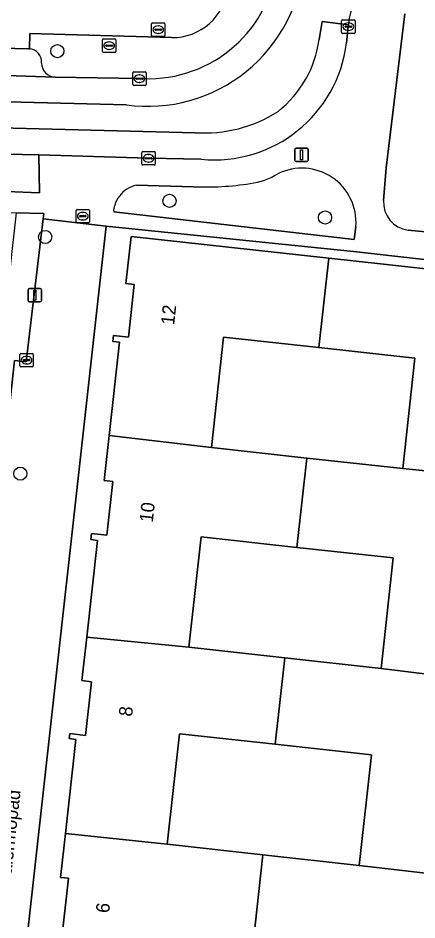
# Model space of a CAD drawing. Extents: x 162082 to 163401, y 388089 to 388636.
# Drawn here: x 162703.8 to 162733.4, y 388401.2 to 388468.3 of the extents above; entities that cross this region are included whole.
import ezdxf

# ---------------------------------------------------------------- set-up
doc = ezdxf.new("R2010")
doc.units = 0
for name, color, linetype in [('IMGEO_Boom', 7, 'Continuous'), ('IMGEO_Brandkraan', 7, 'Continuous'), ('IMGEO_Erf', 7, 'Continuous'), ('IMGEO_Groenvoorziening', 7, 'Continuous'), ('IMGEO_Kolk', 7, 'Continuous'), ('IMGEO_Lichtmast', 7, 'Continuous'), ('IMGEO_Openbare_ruimte_label', 7, 'Continuous'), ('IMGEO_Pand', 7, 'Continuous'), ('IMGEO_Pand_nummerreeks', 7, 'Continuous'), ('IMGEO_Parkeervlak_open', 7, 'Continuous'), ('IMGEO_Rijbaan_lokaal_gesloten', 7, 'Continuous'), ('IMGEO_Rijbaan_lokaal_open', 7, 'Continuous'), ('IMGEO_Rioolput', 7, 'Continuous'), ('IMGEO_Voetpad_open', 7, 'Continuous')]:
    doc.layers.add(name, color=color, linetype=linetype)

msp = doc.modelspace()

# ---------------------------------------------------------------- linework, layer by layer
at = {"layer": 'IMGEO_Boom'}
for centre in [(162706.669, 388465.867), (162715.007, 388454.724), (162726.556, 388453.493), (162705.766, 388452.041), (162703.919, 388434.433)]:
    msp.add_circle(centre, 0.489, dxfattribs=at)
at = {"layer": 'IMGEO_Brandkraan'}
for p, q in [((162713.665, 388467.034), (162713.665, 388467.886)), ((162713.74, 388467.96), (162714.592, 388467.96)), ((162714.153, 388467.74), (162714.178, 388467.74)), ((162714.666, 388467.886), (162714.666, 388467.034)), ((162714.592, 388466.96), (162713.74, 388466.96)), ((162713.924, 388467.454), (162713.924, 388467.466)), ((162714.362, 388467.417), (162713.964, 388467.417)), ((162713.967, 388467.503), (162714.365, 388467.503)), ((162714.176, 388467.18), (162714.151, 388467.18)), ((162714.408, 388467.466), (162714.408, 388467.454)), ((162708.059, 388453.16), (162708.059, 388454.012)), ((162708.134, 388454.086), (162708.986, 388454.086)), ((162708.318, 388453.58), (162708.318, 388453.592)), ((162708.756, 388453.543), (162708.358, 388453.543)), ((162708.361, 388453.629), (162708.759, 388453.629)), ((162708.547, 388453.866), (162708.572, 388453.866)), ((162708.802, 388453.592), (162708.802, 388453.58)), ((162709.06, 388454.012), (162709.06, 388453.16)), ((162708.986, 388453.086), (162708.134, 388453.086)), ((162708.57, 388453.306), (162708.545, 388453.306))]:
    msp.add_line(p, q, dxfattribs=at)
for points in [[(162713.665, 388467.034), (162713.665, 388467.886)], [(162713.74, 388467.96), (162714.592, 388467.96)], [(162714.666, 388467.886), (162714.666, 388467.034)], [(162714.592, 388466.96), (162713.74, 388466.96)], [(162708.059, 388453.16), (162708.059, 388454.012)], [(162708.134, 388454.086), (162708.986, 388454.086)], [(162709.06, 388454.012), (162709.06, 388453.16)], [(162708.986, 388453.086), (162708.134, 388453.086)]]:
    msp.add_lwpolyline(points, dxfattribs=at)
for centre, radius, start, end in [((162713.742, 388467.884), 0.0765, 91.55205, 178.44795), ((162713.742, 388467.884), 0.0765, 91.55205, 178.44795), ((162714.59, 388467.884), 0.0765, 1.55205, 88.44795), ((162714.59, 388467.884), 0.0765, 1.55205, 88.44795), ((162713.742, 388467.036), 0.0765, 181.55205, 268.44795), ((162713.742, 388467.036), 0.0765, 181.55205, 268.44795), ((162713.964, 388467.463), 0.0403, 85.87752, 175.75265), ((162713.961, 388467.453), 0.0366, 178.93798, 274.71019), ((162714.365, 388467.46), 0.043, 264.86636, 352.45326), ((162714.369, 388467.465), 0.0386, 1.73085, 96.63898), ((162714.59, 388467.036), 0.0765, 271.55205, 358.44795), ((162714.59, 388467.036), 0.0765, 271.55205, 358.44795), ((162708.136, 388454.01), 0.0765, 91.55205, 178.44795), ((162708.136, 388454.01), 0.0765, 91.55205, 178.44795), ((162708.358, 388453.589), 0.0403, 85.87752, 175.75265), ((162708.355, 388453.579), 0.0366, 178.93798, 274.71019), ((162708.759, 388453.586), 0.043, 264.86636, 352.45326), ((162708.763, 388453.591), 0.0386, 1.73085, 96.63898), ((162708.984, 388454.01), 0.0765, 1.55205, 88.44795), ((162708.984, 388454.01), 0.0765, 1.55205, 88.44795), ((162708.136, 388453.162), 0.0765, 181.55205, 268.44795), ((162708.136, 388453.162), 0.0765, 181.55205, 268.44795), ((162708.984, 388453.162), 0.0765, 271.55205, 358.44795), ((162708.984, 388453.162), 0.0765, 271.55205, 358.44795)]:
    msp.add_arc(centre, radius, start, end, dxfattribs=at)
for centre, major_axis, ratio, start_param, end_param in [((162714.152, 388467.46), (-0.387, 0.002), 0.722429, 4.712389, 7.853982), ((162714.177, 388467.46), (-0.39, 0.002), 0.717154, 1.570796, 4.712389), ((162708.546, 388453.586), (-0.387, 0.002), 0.722429, 4.712389, 7.853982), ((162708.571, 388453.586), (-0.39, 0.002), 0.717154, 1.570796, 4.712389)]:
    msp.add_ellipse(centre, major_axis=major_axis, ratio=ratio, start_param=start_param, end_param=end_param, dxfattribs=at)
at = {"layer": 'IMGEO_Erf'}
for points in [[(162743.614, 388449.283), (162728.669, 388450.964), (162710.527, 388452.819), (162710.306, 388452.845), (162704.389, 388399.538), (162700.343, 388363.05), (162733.659, 388359.25)], [(162707.063, 388400.36), (162707.502, 388404.332), (162706.907, 388404.398), (162707.268, 388407.66), (162708.042, 388414.668), (162707.55, 388414.723), (162707.591, 388415.095), (162708.764, 388414.966), (162709.205, 388418.957), (162708.497, 388419.035), (162708.854, 388422.267), (162709.651, 388429.472), (162709.152, 388429.527), (162709.203, 388429.992), (162710.357, 388429.865), (162710.797, 388433.85), (162710.155, 388433.921), (162710.525, 388437.275), (162711.291, 388444.207), (162710.78, 388444.263), (162710.829, 388444.707), (162711.946, 388444.584), (162712.381, 388448.516), (162711.767, 388448.583), (162712.154, 388452.087), (162726.838, 388450.464), (162741.502, 388448.844)]]:
    msp.add_lwpolyline(points, dxfattribs=at)
for points in [[(162719.018, 388444.588), (162718.114, 388436.377), (162725.197, 388435.596), (162732.327, 388434.81), (162733.232, 388443.021), (162726.103, 388443.807)], [(162724.464, 388428.951), (162717.354, 388429.735), (162716.448, 388421.521), (162723.557, 388420.738), (162730.717, 388419.949), (162731.623, 388428.162)], [(162715.744, 388415.091), (162714.837, 388406.865), (162721.94, 388406.082), (162729.091, 388405.294), (162729.998, 388413.521), (162722.848, 388414.309)]]:
    msp.add_lwpolyline(points, close=True, dxfattribs=at)
at = {"layer": 'IMGEO_Groenvoorziening'}
for points in [[(162732.481, 388468.63), (162731.101, 388457.179), (162730.907, 388454.753)], [(162715.162, 388466.88), (162704.633, 388467.177), (162704.591, 388466.034)], [(162706.497, 388463.931), (162712.768, 388463.818), (162713.048, 388463.823)], [(162700.456, 388456.538), (162700.427, 388455.519), (162705.334, 388455.322), (162705.285, 388458.143)], [(162705.285, 388458.143), (162701.648, 388458.236)], [(162716.778, 388455.774), (162712.546, 388455.896)], [(162710.856, 388453.912), (162728.723, 388451.842), (162728.851, 388452.828)], [(162732.737, 388452.549), (162738.432, 388452.004), (162740.844, 388451.657)]]:
    msp.add_lwpolyline(points, dxfattribs=at)
msp.add_lwpolyline([(162702.13, 388422.682), (162700.625, 388422.812), (162702.287, 388437.61), (162702.919, 388437.577), (162703.484, 388442.847), (162704.363, 388442.748), (162705.621, 388453.388), (162705.673, 388453.782), (162705.624, 388453.783), (162703.619, 388453.844), (162698.446, 388407.702), (162697.604, 388400.191), (162699.611, 388399.966), (162700.511, 388408.139), (162699.103, 388408.281), (162699.585, 388412.795), (162701.012, 388412.656)], close=True, dxfattribs=at)
for centre, radius, start, end in [((162713.444, 388473.436), 9.621, 267.64096, 355.21661), ((162715.253, 388470.947), 4.068, 268.71147, 354.9935), ((162704.517, 388465.049), 0.988, 355.2024, 85.72571), ((162706.54, 388464.968), 1.038, 180.10136, 267.64097), ((162724.832, 388453.128), 4.03, 355.72609, 116.34), ((162720.383, 388461.003), 5.025, 276.9954, 301.97533), ((162713.014, 388453.765), 2.179, 122.52466, 163.16002), ((162713.057, 388453.682), 2.273, 103.00361, 122.32855), ((162717.598, 388478.445), 22.686, 267.92918, 278.61257), ((162711.75, 388454.026), 0.901, 155.79041, 187.28701), ((162732.971, 388454.605), 2.069, 175.89562, 263.51066)]:
    msp.add_arc(centre, radius, start, end, dxfattribs=at)
at = {"layer": 'IMGEO_Kolk'}
for p, q in [((162727.785, 388467.26), (162727.785, 388468.112)), ((162727.86, 388468.186), (162728.712, 388468.186)), ((162728.044, 388467.68), (162728.044, 388467.692)), ((162728.482, 388467.643), (162728.084, 388467.643)), ((162728.087, 388467.729), (162728.485, 388467.729)), ((162728.273, 388467.966), (162728.298, 388467.966)), ((162728.528, 388467.692), (162728.528, 388467.68)), ((162728.786, 388468.112), (162728.786, 388467.26)), ((162728.712, 388467.186), (162727.86, 388467.186)), ((162728.296, 388467.406), (162728.271, 388467.406)), ((162712.267, 388463.392), (162712.267, 388464.244)), ((162712.342, 388464.318), (162713.194, 388464.318)), ((162713.268, 388464.244), (162713.268, 388463.392)), ((162712.526, 388463.812), (162712.526, 388463.824)), ((162712.964, 388463.775), (162712.566, 388463.775)), ((162712.569, 388463.861), (162712.967, 388463.861)), ((162712.778, 388463.538), (162712.753, 388463.538)), ((162712.755, 388464.098), (162712.78, 388464.098)), ((162713.01, 388463.824), (162713.01, 388463.812)), ((162713.194, 388463.318), (162712.342, 388463.318)), ((162712.947, 388457.47), (162712.947, 388458.322)), ((162713.022, 388458.396), (162713.874, 388458.396)), ((162713.435, 388458.176), (162713.46, 388458.176)), ((162713.948, 388458.322), (162713.948, 388457.47)), ((162713.206, 388457.89), (162713.206, 388457.902)), ((162713.644, 388457.853), (162713.246, 388457.853)), ((162713.249, 388457.939), (162713.647, 388457.939)), ((162713.458, 388457.616), (162713.433, 388457.616)), ((162713.69, 388457.902), (162713.69, 388457.89)), ((162713.874, 388457.396), (162713.022, 388457.396)), ((162703.958, 388443.378), (162704.81, 388443.378)), ((162703.883, 388442.452), (162703.883, 388443.304)), ((162704.142, 388442.872), (162704.142, 388442.884)), ((162704.58, 388442.835), (162704.182, 388442.835)), ((162704.185, 388442.921), (162704.583, 388442.921)), ((162704.371, 388443.158), (162704.396, 388443.158)), ((162704.626, 388442.884), (162704.626, 388442.872)), ((162704.884, 388443.304), (162704.884, 388442.452)), ((162704.81, 388442.378), (162703.958, 388442.378)), ((162704.394, 388442.598), (162704.369, 388442.598))]:
    msp.add_line(p, q, dxfattribs=at)
for points in [[(162727.785, 388467.26), (162727.785, 388468.112)], [(162727.86, 388468.186), (162728.712, 388468.186)], [(162728.786, 388468.112), (162728.786, 388467.26)], [(162728.712, 388467.186), (162727.86, 388467.186)], [(162712.267, 388463.392), (162712.267, 388464.244)], [(162712.342, 388464.318), (162713.194, 388464.318)], [(162713.268, 388464.244), (162713.268, 388463.392)], [(162713.194, 388463.318), (162712.342, 388463.318)], [(162712.947, 388457.47), (162712.947, 388458.322)], [(162713.022, 388458.396), (162713.874, 388458.396)], [(162713.948, 388458.322), (162713.948, 388457.47)], [(162713.874, 388457.396), (162713.022, 388457.396)], [(162703.958, 388443.378), (162704.81, 388443.378)], [(162703.883, 388442.452), (162703.883, 388443.304)], [(162704.884, 388443.304), (162704.884, 388442.452)], [(162704.81, 388442.378), (162703.958, 388442.378)]]:
    msp.add_lwpolyline(points, dxfattribs=at)
for centre, radius, start, end in [((162727.862, 388468.11), 0.0765, 91.55205, 178.44795), ((162727.862, 388468.11), 0.0765, 91.55205, 178.44795), ((162728.084, 388467.689), 0.0403, 85.87752, 175.75265), ((162728.081, 388467.679), 0.0366, 178.93798, 274.71019), ((162728.485, 388467.686), 0.043, 264.86636, 352.45326), ((162728.489, 388467.691), 0.0386, 1.73085, 96.63898), ((162728.71, 388468.11), 0.0765, 1.55205, 88.44795), ((162728.71, 388468.11), 0.0765, 1.55205, 88.44795), ((162727.862, 388467.262), 0.0765, 181.55205, 268.44795), ((162727.862, 388467.262), 0.0765, 181.55205, 268.44795), ((162728.71, 388467.262), 0.0765, 271.55205, 358.44795), ((162728.71, 388467.262), 0.0765, 271.55205, 358.44795), ((162712.344, 388464.242), 0.0765, 91.55205, 178.44795), ((162712.344, 388464.242), 0.0765, 91.55205, 178.44795), ((162713.192, 388464.242), 0.0765, 1.55205, 88.44795), ((162713.192, 388464.242), 0.0765, 1.55205, 88.44795), ((162712.566, 388463.821), 0.0403, 85.87752, 175.75265), ((162712.563, 388463.811), 0.0366, 178.93798, 274.71019), ((162712.967, 388463.818), 0.043, 264.86636, 352.45326), ((162712.971, 388463.823), 0.0386, 1.73085, 96.63898), ((162712.344, 388463.394), 0.0765, 181.55205, 268.44795), ((162712.344, 388463.394), 0.0765, 181.55205, 268.44795), ((162713.192, 388463.394), 0.0765, 271.55205, 358.44795), ((162713.192, 388463.394), 0.0765, 271.55205, 358.44795), ((162713.024, 388458.32), 0.0765, 91.55205, 178.44795), ((162713.024, 388458.32), 0.0765, 91.55205, 178.44795), ((162713.872, 388458.32), 0.0765, 1.55205, 88.44795), ((162713.872, 388458.32), 0.0765, 1.55205, 88.44795), ((162713.024, 388457.472), 0.0765, 181.55205, 268.44795), ((162713.024, 388457.472), 0.0765, 181.55205, 268.44795), ((162713.246, 388457.899), 0.0403, 85.87752, 175.75265), ((162713.243, 388457.889), 0.0366, 178.93798, 274.71019), ((162713.647, 388457.896), 0.043, 264.86636, 352.45326), ((162713.651, 388457.901), 0.0386, 1.73085, 96.63898), ((162713.872, 388457.472), 0.0765, 271.55205, 358.44795), ((162713.872, 388457.472), 0.0765, 271.55205, 358.44795), ((162703.96, 388443.302), 0.0765, 91.55205, 178.44795), ((162703.96, 388443.302), 0.0765, 91.55205, 178.44795), ((162704.808, 388443.302), 0.0765, 1.55205, 88.44795), ((162704.808, 388443.302), 0.0765, 1.55205, 88.44795), ((162704.182, 388442.881), 0.0403, 85.87752, 175.75265), ((162704.179, 388442.871), 0.0366, 178.93798, 274.71019), ((162704.583, 388442.878), 0.043, 264.86636, 352.45326), ((162704.587, 388442.883), 0.0386, 1.73085, 96.63898), ((162703.96, 388442.454), 0.0765, 181.55205, 268.44795), ((162703.96, 388442.454), 0.0765, 181.55205, 268.44795), ((162704.808, 388442.454), 0.0765, 271.55205, 358.44795), ((162704.808, 388442.454), 0.0765, 271.55205, 358.44795)]:
    msp.add_arc(centre, radius, start, end, dxfattribs=at)
for centre, major_axis, ratio, start_param, end_param in [((162728.272, 388467.686), (-0.387, 0.002), 0.722429, 4.712389, 7.853982), ((162728.297, 388467.686), (-0.39, 0.002), 0.717154, 1.570796, 4.712389), ((162712.754, 388463.818), (-0.387, 0.002), 0.722429, 4.712389, 7.853982), ((162712.779, 388463.818), (-0.39, 0.002), 0.717154, 1.570796, 4.712389), ((162713.434, 388457.896), (-0.387, 0.002), 0.722429, 4.712389, 7.853982), ((162713.459, 388457.896), (-0.39, 0.002), 0.717154, 1.570796, 4.712389), ((162704.37, 388442.878), (-0.387, 0.002), 0.722429, 4.712389, 7.853982), ((162704.395, 388442.878), (-0.39, 0.002), 0.717154, 1.570796, 4.712389)]:
    msp.add_ellipse(centre, major_axis=major_axis, ratio=ratio, start_param=start_param, end_param=end_param, dxfattribs=at)
at = {"layer": 'IMGEO_Lichtmast'}
for p, q in [((162724.317, 388457.756), (162724.317, 388458.556)), ((162724.317, 388458.556), (162724.317, 388457.756)), ((162724.417, 388458.656), (162725.207, 388458.656)), ((162725.207, 388458.656), (162724.417, 388458.656)), ((162725.307, 388458.556), (162725.307, 388457.756)), ((162725.307, 388457.756), (162725.307, 388458.556)), ((162725.207, 388457.656), (162724.417, 388457.656)), ((162724.417, 388457.656), (162725.207, 388457.656)), ((162704.5, 388447.308), (162704.5, 388448.108)), ((162704.5, 388448.108), (162704.5, 388447.308)), ((162704.6, 388448.208), (162705.39, 388448.208)), ((162705.39, 388448.208), (162704.6, 388448.208)), ((162705.49, 388448.108), (162705.49, 388447.308)), ((162705.49, 388447.308), (162705.49, 388448.108)), ((162705.39, 388447.208), (162704.6, 388447.208)), ((162704.6, 388447.208), (162705.39, 388447.208))]:
    msp.add_line(p, q, dxfattribs=at)
for points in [[(162724.737, 388458.531), (162724.887, 388458.531), (162724.887, 388457.781), (162724.737, 388457.781), (162724.737, 388458.531)], [(162704.92, 388448.083), (162705.07, 388448.083), (162705.07, 388447.333), (162704.92, 388447.333), (162704.92, 388448.083)]]:
    msp.add_lwpolyline(points, dxfattribs=at)
for centre, start, end in [((162724.417, 388458.556), 90, 180), ((162724.417, 388458.556), 90, 180), ((162725.207, 388458.556), 0, 90), ((162725.207, 388458.556), 360, 90), ((162724.417, 388457.756), 180, 270), ((162724.417, 388457.756), 180, 270), ((162725.207, 388457.756), 270, 0), ((162725.207, 388457.756), 270, 0), ((162704.6, 388448.108), 90, 180), ((162704.6, 388448.108), 90, 180), ((162705.39, 388448.108), 0, 90), ((162705.39, 388448.108), 360, 90), ((162704.6, 388447.308), 180, 270), ((162704.6, 388447.308), 180, 270), ((162705.39, 388447.308), 270, 0), ((162705.39, 388447.308), 270, 0)]:
    msp.add_arc(centre, 0.1, start, end, dxfattribs=at)
at = {"layer": 'IMGEO_Pand'}
for points in [[(162726.103, 388443.807), (162726.838, 388450.464), (162712.154, 388452.087), (162711.767, 388448.583), (162712.381, 388448.516), (162711.946, 388444.584), (162710.829, 388444.707), (162710.78, 388444.263), (162711.291, 388444.207), (162710.525, 388437.275), (162718.114, 388436.377), (162719.018, 388444.588)], [(162726.103, 388443.807), (162733.232, 388443.021), (162732.327, 388434.81), (162739.813, 388434.041), (162740.565, 388440.843), (162741.037, 388440.791), (162741.082, 388441.198), (162740.011, 388441.317), (162740.452, 388445.31), (162741.103, 388445.238), (162741.502, 388448.844), (162726.838, 388450.464)], [(162708.854, 388422.267), (162716.448, 388421.521), (162717.354, 388429.735), (162724.464, 388428.951), (162725.197, 388435.596), (162718.114, 388436.377), (162710.525, 388437.275), (162710.155, 388433.921), (162710.797, 388433.85), (162710.357, 388429.865), (162709.203, 388429.992), (162709.152, 388429.527), (162709.651, 388429.472)], [(162739.813, 388434.041), (162732.327, 388434.81), (162725.197, 388435.596), (162724.464, 388428.951), (162731.623, 388428.162), (162730.717, 388419.949), (162738.15, 388419.032), (162738.938, 388426.16), (162739.373, 388426.112), (162739.422, 388426.552), (162738.316, 388426.674), (162738.754, 388430.636), (162739.429, 388430.561)], [(162722.848, 388414.309), (162723.557, 388420.738), (162716.448, 388421.521), (162708.854, 388422.267), (162708.497, 388419.035), (162709.205, 388418.957), (162708.764, 388414.966), (162707.591, 388415.095), (162707.55, 388414.723), (162708.042, 388414.668), (162707.268, 388407.66), (162714.837, 388406.865), (162715.744, 388415.091)], [(162736.588, 388404.423), (162737.366, 388411.463), (162737.755, 388411.42), (162737.789, 388411.725), (162736.754, 388411.84), (162737.194, 388415.82), (162737.788, 388415.755), (162738.15, 388419.032), (162730.717, 388419.949), (162723.557, 388420.738), (162722.848, 388414.309), (162729.998, 388413.521), (162729.091, 388405.294)], [(162721.94, 388406.082), (162714.837, 388406.865), (162707.268, 388407.66), (162706.907, 388404.398), (162707.502, 388404.332), (162707.063, 388400.36), (162705.872, 388400.491), (162705.816, 388399.99), (162706.346, 388399.931), (162705.557, 388392.784), (162713.147, 388391.986), (162714.06, 388400.271), (162721.211, 388399.483)], [(162735.581, 388401.095), (162736.212, 388401.025), (162736.588, 388404.423), (162729.091, 388405.294), (162721.94, 388406.082), (162721.211, 388399.483), (162728.339, 388398.698), (162727.425, 388390.409), (162734.942, 388389.54), (162735.727, 388396.644), (162736.138, 388396.599), (162736.183, 388397.008), (162735.142, 388397.123)]]:
    msp.add_lwpolyline(points, close=True, dxfattribs=at)
at = {"layer": 'IMGEO_Parkeervlak_open'}
msp.add_lwpolyline([(162704.591, 388466.034), (162704.563, 388466.036), (162704.535, 388466.037), (162698.457, 388466.189), (162698.496, 388464.193), (162706.497, 388463.931)], dxfattribs=at)
for centre, radius, start, end in [((162704.517, 388465.049), 0.988, 355.2024, 85.72571), ((162706.54, 388464.968), 1.038, 180.10136, 267.64097)]:
    msp.add_arc(centre, radius, start, end, dxfattribs=at)
at = {"layer": 'IMGEO_Rijbaan_lokaal_gesloten'}
for points in [[(162728.155, 388466.47), (162728.286, 388467.686), (162728.294, 388467.825), (162726.336, 388468.06), (162726.111, 388466.73)], [(162644.976, 388465.594), (162634.588, 388465.822), (162628.419, 388466.017), (162621.559, 388466.147), (162618.544, 388466.251), (162618.463, 388464.27), (162675.589, 388462.798), (162711.816, 388461.865)], [(162713.048, 388463.823), (162712.768, 388463.818), (162706.497, 388463.931), (162698.496, 388464.193), (162687.566, 388464.449), (162676.815, 388464.718), (162663.044, 388465.084), (162659.081, 388465.167), (162649.063, 388465.37), (162644.976, 388465.594)], [(162716.906, 388459.796), (162618.418, 388462.308)], [(162622.231, 388460.4), (162623.469, 388460.379), (162625.068, 388460.379), (162645.033, 388459.838), (162650.093, 388459.642), (162657.035, 388459.4), (162658.257, 388459.358), (162660.569, 388459.432), (162673.195, 388458.994), (162692.306, 388458.472), (162694.107, 388458.481), (162701.648, 388458.236), (162705.285, 388458.143), (162713.448, 388457.896), (162717.358, 388457.821)]]:
    msp.add_lwpolyline(points, dxfattribs=at)
for centre, radius, start, end in [((162713.38, 388473.388), 11.629, 262.26812, 355.74467), ((162713.444, 388473.436), 9.621, 267.64096, 355.21661), ((162718.317, 388467.688), 9.913, 264.44876, 352.9446), ((162717.927, 388467.835), 8.258, 308.59024, 352.31058), ((162717.576, 388470.001), 10.227, 266.24325, 302.54455)]:
    msp.add_arc(centre, radius, start, end, dxfattribs=at)
at = {"layer": 'IMGEO_Rijbaan_lokaal_open'}
for points in [[(162726.111, 388466.73), (162726.336, 388468.06), (162728.294, 388467.825)], [(162711.816, 388461.865), (162675.589, 388462.798), (162618.463, 388464.27), (162618.418, 388462.308), (162716.906, 388459.796)]]:
    msp.add_lwpolyline(points, dxfattribs=at)
for centre, radius, start, end in [((162734.242, 388467.27), 5.974, 83.47973, 174.67022), ((162713.38, 388473.388), 11.629, 262.26812, 355.74467), ((162717.927, 388467.835), 8.258, 308.59024, 352.31058), ((162717.576, 388470.001), 10.227, 266.24325, 302.54455)]:
    msp.add_arc(centre, radius, start, end, dxfattribs=at)
at = {"layer": 'IMGEO_Rioolput'}
for p, q in [((162710.018, 388465.847), (162710.018, 388466.699)), ((162710.093, 388466.773), (162710.945, 388466.773)), ((162710.277, 388466.267), (162710.277, 388466.279)), ((162710.715, 388466.23), (162710.317, 388466.23)), ((162710.32, 388466.316), (162710.718, 388466.316)), ((162710.506, 388466.553), (162710.531, 388466.553)), ((162710.761, 388466.279), (162710.761, 388466.267)), ((162711.019, 388466.699), (162711.019, 388465.847)), ((162710.945, 388465.773), (162710.093, 388465.773)), ((162710.529, 388465.993), (162710.504, 388465.993))]:
    msp.add_line(p, q, dxfattribs=at)
for points in [[(162710.018, 388465.847), (162710.018, 388466.699)], [(162710.093, 388466.773), (162710.945, 388466.773)], [(162711.019, 388466.699), (162711.019, 388465.847)], [(162710.945, 388465.773), (162710.093, 388465.773)]]:
    msp.add_lwpolyline(points, dxfattribs=at)
for centre, radius, start, end in [((162710.095, 388466.697), 0.0765, 91.55205, 178.44795), ((162710.095, 388466.697), 0.0765, 91.55205, 178.44795), ((162710.317, 388466.276), 0.0403, 85.87752, 175.75265), ((162710.314, 388466.266), 0.0366, 178.93798, 274.71019), ((162710.718, 388466.273), 0.043, 264.86636, 352.45326), ((162710.722, 388466.278), 0.0386, 1.73085, 96.63898), ((162710.943, 388466.697), 0.0765, 1.55205, 88.44795), ((162710.943, 388466.697), 0.0765, 1.55205, 88.44795), ((162710.095, 388465.849), 0.0765, 181.55205, 268.44795), ((162710.095, 388465.849), 0.0765, 181.55205, 268.44795), ((162710.943, 388465.849), 0.0765, 271.55205, 358.44795), ((162710.943, 388465.849), 0.0765, 271.55205, 358.44795)]:
    msp.add_arc(centre, radius, start, end, dxfattribs=at)
for centre, major_axis, ratio, start_param, end_param in [((162710.505, 388466.273), (-0.387, 0.002), 0.722429, 4.712389, 7.853982), ((162710.53, 388466.273), (-0.39, 0.002), 0.717154, 1.570796, 4.712389)]:
    msp.add_ellipse(centre, major_axis=major_axis, ratio=ratio, start_param=start_param, end_param=end_param, dxfattribs=at)
at = {"layer": 'IMGEO_Voetpad_open'}
for points in [[(162617.043, 388466.513), (162617.108, 388469.532), (162623.434, 388469.405), (162623.422, 388468.141), (162623.574, 388468.172), (162628.447, 388468.027), (162634.653, 388467.828), (162645.028, 388467.596), (162649.141, 388467.457), (162659.117, 388467.152), (162663.087, 388467.066), (162676.853, 388466.691), (162687.661, 388466.43), (162698.457, 388466.189), (162704.535, 388466.037), (162704.563, 388466.036), (162704.591, 388466.034), (162704.633, 388467.177), (162715.162, 388466.88)], [(162730.907, 388454.753), (162731.101, 388457.179), (162732.481, 388468.63)], [(162728.294, 388467.825), (162728.286, 388467.686), (162728.155, 388466.47)], [(162614.908, 388456.164), (162621.295, 388456.151), (162635.375, 388455.782), (162649.85, 388455.402), (162653.501, 388455.307), (162669.13, 388454.897), (162673.534, 388454.753), (162677.318, 388454.629), (162703.613, 388453.844), (162703.619, 388453.844), (162705.624, 388453.783), (162705.673, 388453.782), (162705.621, 388453.388), (162710.306, 388452.845), (162710.527, 388452.819), (162728.669, 388450.964), (162743.614, 388449.283), (162743.528, 388448.505), (162743.142, 388445.011), (162744.008, 388444.916), (162744.393, 388448.409), (162746.211, 388464.901), (162748.001, 388464.745), (162748.03, 388465.621)], [(162717.358, 388457.821), (162713.448, 388457.896), (162705.285, 388458.143), (162705.334, 388455.322), (162700.427, 388455.519), (162700.456, 388456.538)], [(162712.546, 388455.896), (162716.778, 388455.774)], [(162728.851, 388452.828), (162728.723, 388451.842), (162710.856, 388453.912)], [(162740.844, 388451.657), (162738.432, 388452.004), (162732.737, 388452.549)]]:
    msp.add_lwpolyline(points, dxfattribs=at)
msp.add_lwpolyline([(162710.306, 388452.845), (162705.621, 388453.388), (162704.363, 388442.748), (162703.484, 388442.847), (162702.919, 388437.577), (162702.287, 388437.61), (162700.625, 388422.812), (162702.13, 388422.682), (162701.012, 388412.656), (162699.585, 388412.795), (162699.103, 388408.281), (162700.511, 388408.139), (162699.611, 388399.966), (162704.389, 388399.538)], close=True, dxfattribs=at)
for centre, radius, start, end in [((162734.242, 388467.27), 5.974, 83.47973, 174.67022), ((162715.253, 388470.947), 4.068, 268.71147, 354.9935), ((162718.317, 388467.688), 9.913, 264.44876, 352.9446), ((162724.832, 388453.128), 4.03, 355.72609, 116.34), ((162720.383, 388461.003), 5.025, 276.9954, 301.97533), ((162713.014, 388453.765), 2.179, 122.52466, 163.16002), ((162713.057, 388453.682), 2.273, 103.00361, 122.32855), ((162717.598, 388478.445), 22.686, 267.92918, 278.61257), ((162711.75, 388454.026), 0.901, 155.79041, 187.28701), ((162732.971, 388454.605), 2.069, 175.89562, 263.51066)]:
    msp.add_arc(centre, radius, start, end, dxfattribs=at)

# ---------------------------------------------------------------- texts
at = {"layer": 'IMGEO_Openbare_ruimte_label'}
msp.add_text('Palermopad', height=1, rotation=83.68512, dxfattribs=at).set_placement((162703.154, 388403.697))
at = {"layer": 'IMGEO_Pand_nummerreeks'}
for s, rotation, p in [('12', 83.687, (162715.343, 388445.456)), ('10', 83.69926, (162713.757, 388430.77)), ('8', 83.69448, (162712.215, 388416.331)), ('6', 83.69195, (162710.512, 388401.712))]:
    msp.add_text(s, height=1, rotation=rotation, dxfattribs=at).set_placement(p)

doc.saveas('drawing.dxf')
